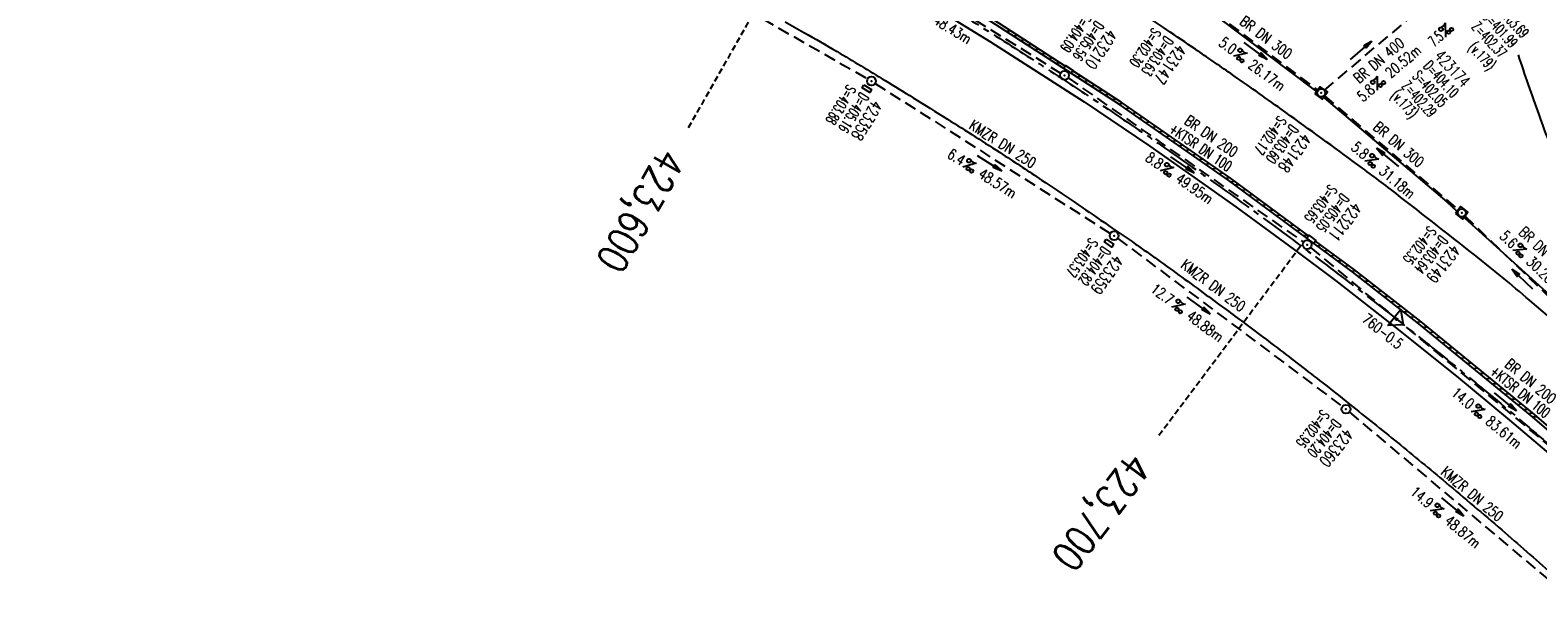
# Model space of a CAD drawing. Extents: x 450316 to 454644, y 428795 to 436505.
# Tile 311 of 324: x 452732 to 452986, y 433817 to 433912. Entities that reach past the tile are written whole.
import ezdxf
from ezdxf.enums import TextEntityAlignment as Align

# ---------------------------------------------------------------- set-up
doc = ezdxf.new("R2010")
doc.units = 0
doc.header["$LTSCALE"] = 2
doc.header["$MEASUREMENT"] = 0
for name, pattern in [('ACHSE', [5.5, 4, -0.5, 0.5, -0.5]), ('GESTRICH-X2', [1.5, 1, -0.5]), ('GESTRICHELT', [0.75, 0.5, -0.25])]:
    doc.linetypes.add(name, pattern=pattern)
doc.layers.get('0').update_dxf_attribs({"linetype": 'CONTINUOUS'})
for name, color, linetype in [('ACHSETOP', 1, 'ACHSE'), ('FBR', 8, 'CONTINUOUS'), ('HEKTOM', 1, 'GESTRICHELT'), ('KANAL', 7, 'GESTRICH-X2'), ('Netzknoten_PKT', 7, 'CONTINUOUS'), ('Netzknoten_PKT-NR', 7, 'CONTINUOUS'), ('Netzknoten_SIGNATUR', 7, 'CONTINUOUS'), ('PFEIL', 7, 'CONTINUOUS'), ('RINNE', 8, 'CONTINUOUS'), ('SCHACHTNR', 6, 'CONTINUOUS'), ('SCHSYMBOL', 7, 'CONTINUOUS'), ('TEXTO', 4, 'CONTINUOUS'), ('TEXTU', 4, 'CONTINUOUS')]:
    doc.layers.add(name, color=color, linetype=linetype)
doc.styles.add('ROMANS', font='romans.shx', dxfattribs={"width": 0.8})

# ---------------------------------------------------------------- blocks, each defined once
blk = doc.blocks.new('GST')
at = {"color": 0}
blk.add_circle((0, 0), 0.75, dxfattribs=at)
blk.add_point((0, 0), dxfattribs=at)
blk = doc.blocks.new('17')
blk.add_lwpolyline([(-0.76, -1.22), (0.75, -1.22), (0.75, -1.8), (-0.76, -1.8)], close=True)
blk.add_blockref('GST', (0, 0))
blk = doc.blocks.new('PROM')
blk.add_line((1.57, 1.82), (0.02, 0.02))
for centre, radius in [((0.32, 1.51), 0.317), ((0.94, 0.29), 0.283), ((1.64, 0.29), 0.283)]:
    blk.add_circle(centre, radius)
blk.add_arc((0.99, 2.68), 1.03, 239.1414, 303.3549)
blk = doc.blocks.new('PFEIL2')
at = {"color": 0}
for p, q in [((0.88, 0), (-2.4, -0.01)), ((0.88, -0.27), (0.88, 0.28)), ((0.88, 0.28), (2.43, 0.01)), ((0.91, 0.27), (0.88, 0.26)), ((0.97, 0.26), (0.88, 0.25)), ((1.02, 0.25), (0.88, 0.23)), ((1.07, 0.24), (0.88, 0.21)), ((1.13, 0.23), (0.88, 0.19)), ((1.18, 0.22), (0.88, 0.17)), ((1.24, 0.21), (0.88, 0.15)), ((1.29, 0.21), (0.88, 0.14)), ((1.34, 0.2), (0.88, 0.12)), ((1.4, 0.19), (0.88, 0.1)), ((1.45, 0.18), (0.88, 0.08)), ((1.51, 0.17), (0.88, 0.06)), ((1.56, 0.16), (0.88, 0.04)), ((1.61, 0.15), (0.88, 0.02)), ((1.67, 0.14), (0.88, 0.01)), ((1.72, 0.13), (0.88, -0.01)), ((1.78, 0.12), (0.88, -0.03)), ((1.83, 0.11), (0.88, -0.05)), ((1.88, 0.1), (0.88, -0.07)), ((1.94, 0.09), (0.88, -0.09)), ((2.05, 0.08), (0.88, -0.12)), ((1.99, 0.08), (0.88, -0.11)), ((2.1, 0.07), (0.88, -0.14)), ((2.15, 0.06), (0.88, -0.16)), ((2.21, 0.05), (0.88, -0.18)), ((2.26, 0.04), (0.88, -0.2)), ((2.32, 0.03), (0.88, -0.22)), ((2.37, 0.02), (0.88, -0.23)), ((2.42, 0.01), (0.88, -0.25)), ((2.43, 0.01), (0.88, -0.27))]:
    blk.add_line(p, q, dxfattribs=at)
blk = doc.blocks.new('10')
blk.add_blockref('GST', (0, 0))
blk = doc.blocks.new('20')
blk.add_lwpolyline([(-0.75, -0.75), (0.75, -0.75), (0.75, 0.75), (-0.75, 0.75)], close=True)
blk.add_circle((0, 0), 0.676)
blk.add_point((0, 0))
blk = doc.blocks.new('PKT')
at = {"color": 0}
blk.add_circle((0, 0), 0.15, dxfattribs=at)
blk.add_point((0, 0), dxfattribs=at)
blk = doc.blocks.new('Station_Netzknoten')
at = {"layer": 'Netzknoten_SIGNATUR'}
for p, q in [((-1.75, 0.5), (1.75, 0.5)), ((0, -1.5), (-1.75, 0.5)), ((0, -1.5), (1.75, 0.5))]:
    blk.add_line(p, q, dxfattribs=at)
blk.add_point((0, 0), dxfattribs=at)

msp = doc.modelspace()

# ---------------------------------------------------------------- linework, layer by layer
at = {"layer": 'ACHSETOP', "flags": 128}
msp.add_lwpolyline([(451271.77, 435019.04, -0.000001), (451272.37, 435018.35, -0.000032), (451272.39, 435018.33), (451288.79, 434999.46, -0.000002), (451296.99, 434990.03, 0.000007), (451305.2, 434980.6, 0.000007), (451313.4, 434971.16, -0.000007), (451321.6, 434961.73, -0.000007), (451329.8, 434952.3, 0.000007), (451338, 434942.87, 0.000007), (451346.21, 434933.43, -0.000007), (451354.41, 434924, -0.000007), (451362.61, 434914.57, 0.000011), (451370.81, 434905.14, 0.000001), (451379.01, 434895.7, 0.000001), (451387.22, 434886.27), (451403.62, 434867.4), (451420.02, 434848.54), (451436.43, 434829.67, -0.000013), (451444.63, 434820.24, 0.000007), (451452.83, 434810.81, 0.000007), (451461.03, 434801.38, -0.000007), (451469.24, 434791.94, -0.000007), (451477.44, 434782.51, 0.000007), (451485.64, 434773.08, 0.000007), (451493.84, 434763.64, -0.000007), (451502.04, 434754.21, -0.000007), (451510.25, 434744.78, 0.000007), (451518.45, 434735.35, 0.000007), (451526.65, 434725.91, -0.000007), (451534.85, 434716.48, -0.000007), (451543.05, 434707.05, 0.000011), (451551.26, 434697.61, 0.000001), (451559.46, 434688.18, 0.000001), (451567.66, 434678.75), (451584.07, 434659.88, -0.000001), (451592.27, 434650.45, -0.000001), (451600.47, 434641.02, -0.000011), (451608.67, 434631.59, 0.000013), (451616.87, 434622.15), (451633.28, 434603.29), (451649.68, 434584.42, -0.000013), (451657.88, 434574.99, 0.000007), (451666.09, 434565.56, 0.000007), (451674.29, 434556.12, -0.000007), (451682.49, 434546.69, -0.000007), (451690.69, 434537.26, 0.000006), (451698.89, 434527.83), (451715.3, 434508.96, -0.000015), (451721.01, 434502.39, 0.000008), (451726.72, 434495.82, 0.000958), (451727.52, 434494.91, 0.000181), (451731.72, 434490.11, 0.003894), (451738.18, 434482.87, 0.00247), (451748.5, 434471.58, 0.003793), (451756.23, 434463.34, 0.003129), (451765.74, 434453.48, 0.00313), (451774.53, 434444.59, 0.003132), (451783.43, 434435.81, 0.003134), (451792.43, 434427.15, 0.003132), (451801.55, 434418.59, 0.003131), (451810.77, 434410.15, 0.00313), (451820.1, 434401.83, 0.003133), (451829.54, 434393.62, 0.003138), (451839.07, 434385.54, 0.003131), (451848.69, 434377.58, 0.003125), (451858.43, 434369.73, 0.003124), (451868.27, 434362, 0.00313), (451878.19, 434354.41, 0.003138), (451888.2, 434346.95, 0.003133), (451898.32, 434339.59, 0.003131), (451908.52, 434332.37, 0.003131), (451918.82, 434325.28, 0.003132), (451929.21, 434318.32, 0.003136), (451939.67, 434311.49, 0.00313), (451950.21, 434304.8, 0.003123), (451960.86, 434298.22, 0.003128), (451971.59, 434291.78, 0.003137), (451982.37, 434285.49, 0.003139), (451993.23, 434279.33, 0.003133), (452004.2, 434273.3, 0.003123), (452015.23, 434267.41, 0.003125), (452026.32, 434261.66, 0.003132), (452037.5, 434256.05, 0.003138), (452048.73, 434250.58, 0.003134), (452060.02, 434245.26, 0.003122), (452071.41, 434240.07, 0.003127), (452083.62, 434234.69, 0.003578), (452094.35, 434230.12, 0.002702), (452108.41, 434224.35, 0.004189), (452117.53, 434220.76, 0.00053), (452126.34, 434217.38, 0.001569), (452129.32, 434216.25, 0.000008), (452135.11, 434214.08, -0.000025), (452140.91, 434211.9), (452164.31, 434203.12, 0.000006), (452176.02, 434198.73, -0.000007), (452187.72, 434194.34), (452211.13, 434185.56), (452234.54, 434176.78, -0.000012), (452246.24, 434172.39, 0.000007), (452257.94, 434168, 0.000002), (452265.75, 434165.08, 0.000001), (452281.35, 434159.22, 0.000005), (452293.05, 434154.83, -0.000007), (452304.76, 434150.44, -0.000019), (452316.46, 434146.05, 0.000015), (452328.17, 434141.66, 0.000002), (452338.1, 434137.94, 0.000001), (452351.57, 434132.88, 0.000004), (452363.28, 434128.49, -0.000006), (452374.98, 434124.1, -0.00002), (452386.68, 434119.71, 0.00002), (452398.39, 434115.32, 0.000006), (452410.09, 434110.93, -0.000004), (452421.8, 434106.54, -0.000001), (452435.27, 434101.49, -0.000002), (452445.2, 434097.76, -0.000015), (452456.91, 434093.37, 0.000019), (452468.61, 434088.98, 0.000007), (452480.31, 434084.59, -0.000006), (452492.02, 434080.2, -0.000002), (452503.72, 434075.81, 0.000002), (452515.42, 434071.42, 0.000006), (452527.13, 434067.03, -0.000007), (452538.83, 434062.64, -0.000019), (452550.54, 434058.25, 0.000015), (452562.24, 434053.86, 0.000002), (452572.17, 434050.13, 0.000001), (452585.65, 434045.08, 0.000004), (452597.35, 434040.69, -0.000006), (452609.05, 434036.3, -0.00002), (452620.76, 434031.91, 0.00002), (452632.46, 434027.52, 0.000006), (452644.17, 434023.13, -0.000004), (452655.87, 434018.74, -0.000001), (452669.35, 434013.68, -0.000002), (452679.28, 434009.96, -0.000015), (452690.98, 434005.57, 0.000014), (452702.68, 434001.18, 0.000011), (452714.39, 433996.79, -0.000001), (452726.09, 433992.4, -0.000007), (452735.03, 433989.04, -0.000005), (452748.18, 433984.11, -0.000156), (452748.22, 433984.1, -0.000005), (452749.5, 433983.61, -0.004183), (452758.69, 433980.07, -0.002721), (452772.75, 433974.43, -0.005081), (452782.77, 433970.22, -0.003908), (452795.7, 433964.52, -0.003912), (452807.05, 433959.3, -0.003907), (452818.33, 433953.9, -0.003903), (452829.52, 433948.33, -0.003904), (452840.62, 433942.58, -0.003907), (452851.63, 433936.66, -0.003909), (452862.54, 433930.57, -0.003906), (452873.35, 433924.31, -0.003899), (452884.08, 433917.88, -0.003907), (452894.71, 433911.27, -0.003917), (452905.21, 433904.52, -0.003914), (452915.61, 433897.6, -0.003904), (452925.91, 433890.51, -0.003895), (452936.11, 433883.25, -0.003902), (452946.17, 433875.85, -0.003909), (452956.12, 433868.3, -0.003904), (452965.96, 433860.58, -0.003908), (452975.67, 433852.7, -0.00391), (452985.26, 433844.69, -0.003909), (452994.72, 433836.52, -0.003908), (453004.05, 433828.2, -0.003902), (453013.25, 433819.74, -0.003901), (453022.32, 433811.14, -0.003907), (453031.26, 433802.39, -0.003913), (453040.05, 433793.51, -0.003909), (453048.99, 433784.19, -0.00418), (453057.22, 433775.34, -0.003621), (453064.8, 433766.92, -0.003001), (453073.81, 433756.65, -0.003775), (453082.93, 433745.95, -0.004894), (453089.82, 433737.59, -0.004962), (453096.58, 433729.04, -0.003805), (453105.2, 433717.74, -0.003005), (453113.36, 433706.73, -0.003643), (453119.97, 433697.57, -0.004174), (453127.23, 433687.17, -0.004295), (453134.1, 433676.95, -0.003507), (453140.02, 433667.85, -0.002688), (453147.59, 433655.9, -0.003695), (453155.36, 433643.25, -0.00538), (453160.55, 433634.47, -0.005332), (453165.53, 433625.6, -0.003667), (453172.54, 433612.58, -0.002679), (453179.1, 433600.02, -0.003501), (453183.99, 433590.35, -0.004313), (453189.2, 433579.67, -0.003909), (453194.74, 433567.79, -0.003909), (453199.85, 433556.38, -0.003909), (453204.78, 433544.89, -0.003903), (453209.81, 433532.66, -0.004384), (453214.1, 433521.7, -0.003423), (453219.66, 433506.82, -0.005955), (453222.69, 433498.22, -0.000145), (453225.57, 433489.74, -0.000252), (453227.22, 433484.85, -0.000085), (453230.06, 433476.42, -0.000405), (453230.66, 433474.65, -0.003646), (453233.57, 433465.74, 0.00217), (453238.42, 433450.76, 0.000006), (453242.33, 433438.88, -0.000007), (453246.23, 433427.01, -0.000012), (453250.13, 433415.13, 0.000009), (453254.03, 433403.26, 0.003001), (453258.01, 433391.4, -0.003002), (453261.98, 433379.55, -0.003008), (453265.82, 433367.65, 0.003009), (453269.65, 433355.76, 0.00001), (453273.55, 433343.88, -0.000019), (453277.45, 433332.01), (453285.26, 433308.26, 0.000005), (453289.16, 433296.38, -0.000004), (453293.06, 433284.51, -0.000001), (453297.41, 433271.27, -0.000001), (453300.87, 433260.76, -0.00001), (453304.77, 433248.88, 0.000008), (453308.67, 433237.01, 0.000011), (453312.58, 433225.13, -0.000004), (453316.48, 433213.26, -0.000007), (453317.96, 433208.76, -0.000002), (453324.28, 433189.51, -0.00006), (453324.75, 433188.09, 0.000004), (453325.21, 433186.68, 0.001409), (453327.81, 433178.86, 0.000842), (453332.21, 433165.79, 0.002106), (453335.59, 433155.93, 0.001506), (453340.42, 433142.18, 0.001603), (453344.59, 433130.55, 0.001566), (453348.93, 433118.67, 0.00157), (453353.28, 433106.99, 0.001563), (453357.73, 433095.28, 0.001555), (453362.24, 433083.61, 0.001558), (453366.82, 433071.99, 0.001562), (453371.48, 433060.39, 0.001561), (453376.21, 433048.82, 0.001565), (453381.01, 433037.27, 0.001565), (453385.88, 433025.76, 0.001563), (453390.82, 433014.29, 0.001561), (453395.84, 433002.83, 0.001559), (453400.93, 432991.41, 0.00156), (453406.08, 432980.03, 0.001563), (453411.31, 432968.67, 0.001565), (453416.61, 432957.35, 0.001562), (453421.98, 432946.08, 0.001558), (453427.42, 432934.81, 0.001559), (453432.94, 432923.58, 0.001564), (453438.52, 432912.41, 0.001566), (453444.16, 432901.27, 0.001564), (453449.89, 432890.15, 0.001558), (453455.36, 432879.68, 0.001394), (453461.54, 432868.03, 0.001724), (453468.57, 432854.96, 0.002516), (453473.46, 432846.05, 0.001346), (453478.16, 432837.66, 0.000835), (453485.79, 432824.15, 0.000825), (453493.39, 432810.79, 0.001335), (453498.13, 432802.56, 0.002522), (453503.26, 432793.8, 0.001723), (453510.87, 432781.05, 0.001395), (453517.7, 432769.77, 0.001557), (453523.88, 432759.7, 0.001564), (453531.45, 432747.52, 0.002105), (453537.15, 432738.52, 0.001027), (453545.2, 432725.95, 0.001523), (453550.68, 432717.5, 0.000001), (453550.84, 432717.26, 0.000124), (453550.84, 432717.26, 0.000024), (453557.6, 432706.91, -0.000007), (453564.35, 432696.57, -0.000001), (453571.19, 432686.1, 0.000005), (453578.03, 432675.64, 0.000012), (453584.86, 432665.17, -0.000012), (453591.7, 432654.7, -0.000004), (453598.53, 432644.24, 0.000004), (453605.37, 432633.77, 0.000001), (453612.2, 432623.31, -0.000001), (453619.04, 432612.84, -0.000004), (453625.87, 432602.38, 0.000003), (453632.71, 432591.91), (453646.38, 432570.98, -0.000014), (453650.94, 432564, -0.000007), (453660.05, 432550.05, -0.002465), (453666.82, 432539.57, 0.002471), (453673.57, 432529.12, 0.002497), (453680.47, 432518.67, -0.002488), (453687.39, 432508.18, -0.000003), (453694.22, 432497.72, 0.000006), (453701.06, 432487.25), (453714.73, 432466.32, -0.000006), (453721.57, 432455.86, 0.000006), (453728.4, 432445.39, 0.000183), (453728.47, 432445.28, -0.000027), (453728.97, 432444.52, -0.003905), (453733.99, 432436.71, -0.002472), (453741.77, 432424.27, -0.005163), (453747.3, 432415.1, -0.003867), (453754.47, 432402.74, -0.003958), (453760.53, 432391.89, -0.003913), (453766.49, 432380.82, -0.003903), (453772.25, 432369.72, -0.003904), (453777.83, 432358.53, -0.003901), (453783.48, 432346.73, -0.004288), (453788.46, 432335.91, -0.003523), (453794.25, 432322.76, -0.004762), (453798.38, 432312.96, -0.001651), (453802.11, 432303.78, -0.002689), (453804.34, 432298.12, -0.001542), (453805.53, 432295.04, -0.000893), (453807.56, 432289.71, -0.005639), (453811.07, 432280.12, -0.003891), (453815.88, 432266.14, -0.00573), (453819.49, 432254.95, -0.005082), (453823.29, 432242.26, -0.004537), (453827.3, 432227.85, -0.006762), (453829.77, 432218.12, -0.001828), (453832.34, 432207.23, -0.002855), (453833.92, 432200.25, -0.000688), (453834.59, 432197.18, -0.000614), (453835.33, 432193.75, -0.005087), (453837.35, 432183.82, -0.003463), (453840.08, 432169.2, -0.004355), (453841.88, 432158.58, -0.003298), (453844.05, 432144.52, -0.003873), (453845.96, 432130.87, -0.004703), (453847.34, 432119.6, -0.004431), (453848.68, 432106.66, -0.004859), (453849.68, 432094.85, -0.001971), (453850.76, 432079.75, -0.003754), (453851.23, 432071.81, -0.000235), (453851.27, 432071.06, -0.000154), (453851.33, 432069.9, -0.005004), (453851.76, 432059.36, -0.003657), (453852.1, 432044.92, -0.006284), (453852.13, 432034.65, -0.00442), (453851.87, 432020.06, -0.004496), (453851.36, 432005.74, -0.005961), (453850.74, 431994.95, -0.004032), (453849.63, 431980.54, -0.005521), (453848.62, 431970.04, -0.000545), (453848.17, 431965.89, -0.00099), (453847.92, 431963.6, -0.002817), (453847.08, 431956.57, -0.001743), (453845.62, 431945.22, -0.004295), (453844.13, 431934.59, -0.003233), (453841.93, 431920.5, -0.003719), (453839.9, 431908.59, -0.003474), (453837.54, 431895.88, -0.003471), (453834.93, 431882.78, -0.003984), (453832.48, 431871.4, -0.002961), (453829.25, 431857.36, -0.00403), (453826.74, 431847.07, -0.001132), (453824.96, 431840.11, -0.001603), (453823.67, 431835.21, -0.002375), (453822.37, 431830.36, -0.001541), (453820.3, 431822.92, -0.005811), (453817.74, 431814.24, -0.003321), (453813, 431799.15, -0.004369), (453808.95, 431786.93, -0.004589), (453804.89, 431775.36, -0.004977), (453800.13, 431762.59, -0.00596), (453795.93, 431752.02, -0.002426), (453790.61, 431739.3, -0.004094), (453787.37, 431731.79, -0.000338), (453786.71, 431730.31, -0.000388), (453786.14, 431729.02, -0.004625), (453782.63, 431721.36, -0.002368), (453775.59, 431706.51, -0.004069), (453770.2, 431695.52, -0.003863), (453764.34, 431684.03, -0.004659), (453758.24, 431672.55, -0.005048), (453752.4, 431662.07, -0.002758), (453744.86, 431649, -0.004203), (453739.78, 431640.49, -0.000453), (453738.55, 431638.46, -0.00049), (453737.41, 431636.59, -0.004121), (453733.36, 431630.11, -0.00246), (453726.45, 431619.35, -0.006277), (453720.59, 431610.57, -0.004581), (453712.3, 431598.73, -0.005038), (453704.6, 431588.16, -0.005528), (453697.38, 431578.67, -0.004083), (453688.22, 431567.1, -0.005886), (453681.7, 431559.21, -0.001219), (453676.74, 431553.36, -0.002238), (453674.01, 431550.2, -0.001962), (453670.56, 431546.26, -0.001297), (453665.3, 431540.34, -0.004313), (453658.17, 431532.48, -0.003182), (453648.34, 431521.97, -0.004167), (453639.22, 431512.51, -0.00462), (453630.85, 431504.12, -0.002727), (453619.91, 431493.48, -0.004271), (453612.84, 431486.78, -0.000068), (453609.88, 431484.03, -0.000648), (453609.57, 431483.75, -0.000003), (453600.64, 431475.49, -0.000005), (453594.49, 431469.8), (453576.13, 431452.83), (453557.78, 431435.85), (453539.42, 431418.88), (453521.07, 431401.91, 0.000001), (453511.89, 431393.42, 0.000001), (453502.71, 431384.94, 0.000013), (453493.53, 431376.45, -0.000013), (453484.35, 431367.96, 0), (453475.18, 431359.48, 0), (453466, 431350.99), (453447.64, 431334.02, 0.000001), (453438.46, 431325.53, 0.000001), (453429.29, 431317.04, 0.000013), (453420.11, 431308.56, -0.000007), (453410.93, 431300.07, -0.000004), (453403.53, 431293.23, -0.000002), (453392.58, 431283.1, -0.00001), (453383.4, 431274.61, 0.000015), (453374.22, 431266.13, 0.000014), (453365.04, 431257.64, -0.000013), (453355.86, 431249.15, 0), (453343.63, 431237.84, -0.000001), (453337.51, 431232.18), (453319.15, 431215.21, 0.000001), (453309.98, 431206.72, 0.000001), (453300.8, 431198.24, 0.000013), (453291.62, 431189.75, -0.000013), (453282.44, 431181.26, -0.000001), (453273.27, 431172.78, -0.000001), (453264.09, 431164.29), (453245.73, 431147.32), (453227.38, 431130.34), (453209.02, 431113.37, 0.000014), (453199.84, 431104.89, -0.000009), (453190.66, 431096.4, -0.000019), (453181.49, 431087.91, 0.000019), (453172.31, 431079.43, 0.000009), (453163.13, 431070.94, -0.000008), (453153.95, 431062.45), (453135.6, 431045.48, 0.000009), (453134.86, 431044.8, 0.000002), (453130.42, 431040.69, 0.002804), (453126.11, 431036.66, 0.001372), (453117.38, 431028.36, 0.005333), (453110.16, 431021.31, 0.003613), (453099.69, 431010.7, 0.004216), (453091.36, 431002.01, 0.003913), (453082.55, 430992.5, 0.00391), (453074.2, 430983.2, 0.003911), (453066, 430973.77, 0.003912), (453057.94, 430964.21, 0.003915), (453050.03, 430954.53, 0.00391), (453042.29, 430944.73, 0.003905), (453034.68, 430934.8, 0.003908), (453027.23, 430924.75, 0.003912), (453019.95, 430914.6, 0.003918), (453012.83, 430904.33, 0.003918), (453005.87, 430893.95, 0.003907), (452999.07, 430883.47, 0.0039), (452992.43, 430872.86, 0.003908), (452985.95, 430862.15, 0.00392), (452979.66, 430851.37, 0.00392), (452973.54, 430840.5, 0.003904), (452967.57, 430829.49, 0.003903), (452961.77, 430818.39, 0.003916), (452956.17, 430807.24, 0.00392), (452950.74, 430796, 0.00391), (452945.47, 430784.65, 0.003904), (452940.39, 430773.22, 0.00391), (452935.48, 430761.73, 0.003913), (452930.76, 430750.17, 0.003909), (452926.22, 430738.51, 0.003913), (452921.86, 430726.79, 0.003918), (452917.69, 430715.02, 0.003913), (452913.7, 430703.18, 0.003909), (452909.89, 430691.26, 0.003904), (452906.27, 430679.29, 0.003908), (452902.84, 430667.28, 0.003914), (452899.6, 430655.21, 0.003911), (452896.55, 430643.09, 0.003914), (452893.69, 430630.91, 0.003917), (452891.02, 430618.71, 0.003911), (452890.73, 430617.31, 0.000237), (452886.25, 430594.17, 0.007575), (452884.76, 430585.79, 0.003906), (452882.25, 430569.49)], format="xyb", dxfattribs=at)
at = {"layer": 'FBR', "flags": 128}
for points in [[(453029.02, 433807.15), (453011.2, 433824.1), (452993.07, 433840.27), (452984.93, 433847.26), (452966.07, 433862.69), (452954.91, 433871.4), (452934.02, 433886.88), (452915.54, 433899.73), (452892.87, 433914.38), (452872.4, 433926.77), (452850.49, 433939), (452828.38, 433950.54), (452805.57, 433961.74), (452779.03, 433973.59), (452757.43, 433982.38), (452734.58, 433991.04), (452678.96, 434011.88)], [(452707.31, 433998.16), (452732.07, 433988.87), (452754.83, 433980.29), (452775.24, 433972.02), (452795.64, 433963.12), (452810.64, 433956.06), (452824.14, 433949.4), (452837.27, 433942.73), (452847.44, 433937.37), (452859.76, 433930.6), (452869.69, 433924.91), (452881.88, 433917.69), (452893.81, 433910.32), (452909.6, 433900.16), (452920.68, 433892.68), (452928.66, 433887.08), (452935.16, 433882.43), (452945.08, 433875.16), (452952, 433869.98), (452962.08, 433862.1), (452972.4, 433853.85), (452981.37, 433846.42), (452990.18, 433838.93)]]:
    msp.add_lwpolyline(points, dxfattribs=at)
at = {"layer": 'FBR'}
for points in [[(453021.49, 433834.86, 0.002454), (452984.76, 433866.66, 0.009872), (452975.44, 433874.33, 0.002829), (452961.27, 433885.42, 0.006503), (452955.01, 433890.12, 0.00253), (452942.84, 433898.93, 0.00365), (452934.33, 433904.94, 0.001364), (452928.37, 433909.05, 0.001685), (452923.52, 433912.36, 0.004865), (452915.15, 433917.9, 0.003234), (452902.43, 433926.03, 0.004317), (452891.8, 433932.61, 0.004079), (452880.44, 433939.37, 0.004461), (452868.51, 433946.2, 0.004468), (452856.48, 433952.81, 0.003266), (452845.6, 433958.56, 0.003319), (452834.82, 433964.09, 0.003702), (452828.14, 433967.4, 0.00141), (452810.49, 433975.9, 0.01059), (452802.63, 433979.46, -0.006999), (452790.7, 433984.76, -0.01658), (452782.13, 433988.18, -0.011603)], [(452982.81, 433908.14, 0.007677), (452986.29, 433898.02, 0.009631), (452990.16, 433887.89, 0.032883), (452994.21, 433879.52, 0.024202), (453000.97, 433868.85, 0.016564), (453003.35, 433865.68, 0.003922), (453013.96, 433852.75, 0.026834), (453019.83, 433846.43, 0.016167), (453030.44, 433836.81, -0.016167)]]:
    msp.add_lwpolyline(points, format="xyb", dxfattribs=at)
at = {"layer": 'FBR', "flags": 128}
msp.add_lwpolyline([(452859.16, 433913.7, -0.000784), (452862.31, 433911.91, -0.004078), (452867.89, 433908.66, -0.002785), (452876, 433903.78, -0.002129), (452880.74, 433900.87, -0.001733), (452886.53, 433897.25, -0.003048), (452895.87, 433891.29, -0.004308), (452902.42, 433886.97, -0.001346), (452907.91, 433883.26, -0.001445), (452913.01, 433879.77, -0.000764), (452918.33, 433876.1, -0.002227), (452920.14, 433874.83, -0.00218), (452921.96, 433873.53, -0.000954), (452926.09, 433870.55, -0.001609), (452930.2, 433867.55, -0.001107), (452936.15, 433863.16, -0.003254), (452941.73, 433858.97, -0.002375), (452949.3, 433853.13, -0.00331), (452954.39, 433849.12, -0.002074), (452962.45, 433842.64, -0.003904), (452970.61, 433835.9, -0.003333), (452980.05, 433827.88, -0.004504), (452988.48, 433820.48, -0.003724)], format="xyb", dxfattribs=at)
at = {"layer": 'FBR'}
for points in [[(452929.2, 433916.49), (452932.45, 433914.26), (452948.64, 433902.03)], [(452950.08, 433900.83), (452970.77, 433883.3), (452972.45, 433881.78)], [(452973.76, 433880.59), (452990.55, 433865.41)]]:
    msp.add_lwpolyline(points, dxfattribs=at)
at = {"layer": 'HEKTOM'}
for p, q in [((452862.53, 433930.56), (452842.78, 433895.78)), ((452946.16, 433875.84), (452922.22, 433843.81))]:
    msp.add_line(p, q, dxfattribs=at)
at = {"layer": 'KANAL'}
for p, q in [((452865.78, 433929.84), (452905.62, 433905.03)), ((452831.94, 433927.59), (452873.03, 433904.06)), ((452929.28, 433916.97), (452949, 433902.12)), ((452950.16, 433902.16), (452964.69, 433914.47)), ((452906.88, 433904.22), (452946.62, 433876.47)), ((452874.31, 433903.28), (452914, 433877.97)), ((452950.16, 433901.19), (452972.75, 433881.91)), ((452973.84, 433880.91), (452994.53, 433861)), ((452915.25, 433877.12), (452953.19, 433848.72)), ((452947.81, 433875.56), (453010.94, 433823.03)), ((452954.34, 433847.78), (452990.56, 433817.25))]:
    msp.add_line(p, q, dxfattribs=at)
at = {"layer": 'RINNE'}
for p, q in [((452896.45, 433912.06), (452897.14, 433912.21)), ((452897.64, 433911.3), (452898.33, 433911.44)), ((452898.83, 433910.53), (452899.52, 433910.68)), ((452900.02, 433909.76), (452900.71, 433909.91)), ((452901.2, 433908.99), (452901.9, 433909.14)), ((452902.39, 433908.23), (452903.08, 433908.37)), ((452903.58, 433907.46), (452904.27, 433907.61)), ((452904.77, 433906.69), (452905.46, 433906.84)), ((452905.96, 433905.92), (452906.26, 433905.99)), ((452907.57, 433905.25), (452907.83, 433905.3)), ((452908.33, 433904.39), (452909.02, 433904.54)), ((452909.52, 433903.62), (452910.21, 433903.77)), ((452910.71, 433902.85), (452911.4, 433903)), ((452911.89, 433902.08), (452912.59, 433902.23)), ((452913.08, 433901.32), (452913.77, 433901.46)), ((452914.27, 433900.55), (452914.96, 433900.7)), ((452915.46, 433899.78), (452916.13, 433899.93)), ((452916.59, 433899), (452917.25, 433899.14)), ((452917.71, 433898.22), (452918.38, 433898.36)), ((452918.83, 433897.44), (452919.5, 433897.58)), ((452919.96, 433896.66), (452920.63, 433896.8)), ((452921.08, 433895.87), (452921.75, 433896.02)), ((452922.2, 433895.09), (452922.87, 433895.24)), ((452923.33, 433894.31), (452924, 433894.46)), ((452924.45, 433893.53), (452925.12, 433893.67)), ((452925.58, 433892.75), (452926.25, 433892.89)), ((452926.7, 433891.97), (452927.37, 433892.11)), ((452927.82, 433891.19), (452928.49, 433891.33)), ((452928.95, 433890.41), (452929.62, 433890.55)), ((452930.07, 433889.62), (452930.74, 433889.77)), ((452931.2, 433888.84), (452931.86, 433888.99)), ((452932.32, 433888.06), (452932.99, 433888.2)), ((452933.44, 433887.28), (452934.11, 433887.42)), ((452934.27, 433886.69), (452934.99, 433886.79)), ((452935.02, 433886.14), (452935.74, 433886.23)), ((452936.18, 433885.28), (452936.89, 433885.37)), ((452937.33, 433884.42), (452938.05, 433884.52)), ((452938.49, 433883.57), (452939.2, 433883.66)), ((452939.65, 433882.71), (452940.36, 433882.81)), ((452940.8, 433881.86), (452941.51, 433881.95)), ((452941.96, 433881), (452942.67, 433881.09)), ((452943.11, 433880.14), (452943.82, 433880.24)), ((452944.27, 433879.29), (452944.98, 433879.38)), ((452945.42, 433878.43), (452946.14, 433878.53)), ((452946.58, 433877.58), (452947.29, 433877.67)), ((452948.89, 433875.86), (452949.6, 433875.96)), ((452950.04, 433875.01), (452950.76, 433875.1)), ((452951.2, 433874.15), (452951.91, 433874.25)), ((452952.36, 433873.3), (452953.07, 433873.39)), ((452953.51, 433872.44), (452954.22, 433872.54)), ((452954.67, 433871.59), (452955.37, 433871.68)), ((452955.78, 433870.72), (452956.48, 433870.82)), ((452956.89, 433869.86), (452957.58, 433869.95)), ((452957.99, 433869), (452958.68, 433869.09)), ((452959.09, 433868.14), (452959.79, 433868.23)), ((452960.2, 433867.27), (452960.89, 433867.37)), ((452961.3, 433866.41), (452962, 433866.5)), ((452962.41, 433865.55), (452963.1, 433865.64)), ((452963.51, 433864.69), (452964.2, 433864.78)), ((452964.61, 433863.82), (452965.31, 433863.91)), ((452965.72, 433862.96), (452966.41, 433863.05)), ((452966.79, 433862.09), (452967.47, 433862.18)), ((452967.85, 433861.23), (452968.53, 433861.32)), ((452968.92, 433860.36), (452969.6, 433860.45)), ((452969.98, 433859.49), (452970.66, 433859.58)), ((452971.04, 433858.62), (452971.72, 433858.71)), ((452972.1, 433857.75), (452972.78, 433857.84)), ((452973.16, 433856.88), (452973.84, 433856.97)), ((452974.23, 433856.02), (452974.91, 433856.11)), ((452975.29, 433855.15), (452975.97, 433855.24)), ((452976.35, 433854.28), (452977.03, 433854.37)), ((452977.41, 433853.41), (452978.09, 433853.5)), ((452978.47, 433852.54), (452979.15, 433852.63)), ((452979.54, 433851.67), (452980.21, 433851.76)), ((452980.6, 433850.81), (452981.28, 433850.9)), ((452981.66, 433849.94), (452982.34, 433850.03)), ((452982.72, 433849.07), (452983.4, 433849.16)), ((452983.78, 433848.2), (452984.46, 433848.29)), ((452984.58, 433847.55), (452985.25, 433847.64)), ((452985.27, 433846.97), (452985.99, 433847.02))]:
    msp.add_line(p, q, dxfattribs=at)
for points in [[(452906.41, 433906.22), (452893.13, 433914.8), (452872.65, 433927.21), (452866.32, 433930.74)], [(452947.43, 433877.57), (452934.31, 433887.28), (452915.82, 433900.14), (452907.67, 433905.41)], [(453011.92, 433824.11), (453011.54, 433824.47), (452993.4, 433840.64), (452985.25, 433847.65), (452966.38, 433863.08), (452955.21, 433871.8), (452948.64, 433876.67)]]:
    msp.add_lwpolyline(points, dxfattribs=at)
at = {"layer": 'SCHSYMBOL'}
for points in [[(452907.4, 433904.99), (452906.14, 433905.81), (452906.46, 433906.3), (452907.72, 433905.47)], [(452948.35, 433876.26), (452947.14, 433877.17), (452947.49, 433877.63), (452948.69, 433876.73)]]:
    msp.add_lwpolyline(points, close=True, dxfattribs=at)

# ---------------------------------------------------------------- block references
at = {"layer": 'Netzknoten_PKT'}
msp.add_blockref('PKT', (452962.31, 433863.47), dxfattribs=at)
at = {"layer": 'Netzknoten_SIGNATUR', "rotation": 51.59591469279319}
msp.add_blockref('Station_Netzknoten', (452962.31, 433863.47), dxfattribs=at)
at = {"layer": 'PFEIL'}
for p, rotation in [((452938.54, 433908.76), 323.0036), ((452956.31, 433908.87), 40.2549), ((452893.63, 433889.78), 327.4678), ((452926.18, 433889.53), 325.0771), ((452960.8, 433890.79), 139.5053), ((452983.5, 433870.24), 136.1228), ((452928.91, 433865.77), 323.1789), ((452980.69, 433849.51), 320.2316), ((452971.81, 433831.75), 319.8609)]:
    msp.add_blockref('PFEIL2', p, dxfattribs=dict(at, rotation=rotation))
at = {"layer": 'SCHSYMBOL'}
for name, p, rotation in [('17', (452873.7, 433903.68), 328.7024000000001), ('GST', (452906.28, 433904.65), 146.7456999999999), ('20', (452949.59, 433901.68), 324.1089), ('20', (452973.31, 433881.43), 321.939), ('17', (452914.65, 433877.56), 325.1464), ('GST', (452947.23, 433876.05), 143.1707), ('10', (452953.77, 433848.27), 321.5685000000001)]:
    msp.add_blockref(name, p, dxfattribs=dict(at, rotation=rotation))
at = {"layer": 'TEXTU'}
for p, rotation in [((452970.57, 433911.09), 41.6513), ((452934.74, 433907.86), 323.0036), ((452959.04, 433902.13), 40.2549), ((452956.95, 433890.14), 319.5053000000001), ((452889.07, 433889.13), 327.4678), ((452922.41, 433888.5), 325.0771), ((452981.92, 433875.07), 316.1228), ((452924.31, 433865.47), 323.1789), ((452974.89, 433847.83), 320.2316), ((452967.97, 433831.07), 319.8609)]:
    msp.add_blockref('PROM', p, dxfattribs=dict(at, rotation=rotation))

# ---------------------------------------------------------------- texts
at = {"layer": 'HEKTOM', "style": 'ROMANS', "width": 0.8}
for s, rotation, p in [('423,600', 240.3853, (452838.12, 433892.69)), ('423,700', 233.2233, (452917.22, 433841.31))]:
    msp.add_text(s, height=5, rotation=rotation, dxfattribs=at).set_placement(p)
at = {"layer": 'Netzknoten_PKT-NR', "style": 'ROMANS', "width": 0.75}
msp.add_text('760-0.5', height=1.8, rotation=321.6488, dxfattribs=at).set_placement((452962.51, 433858.27), align=Align.RIGHT)
at = {"layer": 'SCHACHTNR', "style": 'ROMANS'}
for s, height, rotation, width, p in [('D=403.69', 1.8, 312.8625, 0.6, (452978.53, 433916.1)), ('S=404.09', 1.8, 236.7457, 0.6, (452909.44, 433915.33)), ('S=401.99', 1.8, 312.8625, 0.6, (452976.68, 433914.42)), ('D=405.56', 1.8, 236.7457, 0.6, (452911.53, 433913.98)), ('423210', 2, 236.7457, 0.7, (452913.6, 433912.61)), ('S=402.30', 1.8, 235.9294, 0.6, (452921.19, 433912.82)), ('Z=402.37', 1.8, 312.8625, 0.6, (452974.85, 433912.7)), ('D=403.63', 1.8, 235.9294, 0.6, (452923.25, 433911.41)), ('423147', 2, 235.9294, 0.7, (452925.31, 433910.04)), ('(v.179)', 1.8, 312.8625, 0.6, (452974.29, 433909.21)), ('D=404.10', 1.8, 312.4081, 0.6, (452966.73, 433906.09)), ('423174', 2, 312.4081, 0.7, (452968.57, 433907.79)), ('Z=402.29', 1.8, 312.4081, 0.6, (452963.02, 433902.72)), ('S=402.05', 1.8, 312.4081, 0.6, (452964.87, 433904.42)), ('S=403.88', 1.8, 238.7024, 0.6, (452869.66, 433903.22)), ('D=405.16', 1.8, 238.7024, 0.6, (452871.81, 433901.91)), ('(v.173)', 1.8, 312.4081, 0.6, (452961.21, 433901.15)), ('423358', 2, 238.7024, 0.7, (452873.94, 433900.62)), ('S=402.17', 1.8, 234.1089, 0.6, (452942.41, 433897.97)), ('D=403.60', 1.8, 234.1089, 0.6, (452944.41, 433896.51)), ('423148', 2, 234.1089, 0.7, (452946.44, 433895.04)), ('S=403.65', 1.8, 233.1707, 0.6, (452950.99, 433886.36)), ('D=405.05', 1.8, 233.1707, 0.6, (452952.99, 433884.86)), ('423211', 2, 233.1707, 0.7, (452954.99, 433883.36)), ('S=402.35', 1.8, 231.939, 0.6, (452967.75, 433879.33)), ('S=403.57', 1.8, 235.1464, 0.6, (452910.59, 433877.34)), ('D=403.64', 1.8, 231.939, 0.6, (452969.68, 433877.77)), ('423149', 2, 231.939, 0.7, (452971.65, 433876.24)), ('D=404.82', 1.8, 235.1464, 0.6, (452912.66, 433875.91)), ('423359', 2, 235.1464, 0.7, (452914.69, 433874.47)), ('S=402.95', 1.8, 231.5685, 0.6, (452949.72, 433848.31)), ('D=404.20', 1.8, 231.5685, 0.6, (452951.66, 433846.75)), ('423360', 2, 231.5685, 0.7, (452953.62, 433845.19))]:
    msp.add_text(s, height=height, rotation=rotation, dxfattribs=dict(at, width=width)).set_placement(p)
at = {"layer": 'TEXTO', "style": 'ROMANS'}
for s, rotation, width, p in [('BR DN 300', 323.0036, 0.75, (452939.75, 433910.34)), ('BR DN 400', 40.2549, 0.75, (452959.9, 433906.48)), ('KMZR DN 250', 327.4678, 0.75, (452895.37, 433892.32)), ('BR DN 200', 325.0771, 0.75, (452930.54, 433893.64)), ('BR DN 300', 319.5053, 0.75, (452962.09, 433892.31)), ('+KTSR DN 100', 325.6028, 0.66, (452928.73, 433891.74)), ('BR DN 300', 316.1228, 0.75, (452986.46, 433874.43)), ('KMZR DN 250', 323.1789, 0.75, (452930.85, 433868.45)), ('BR DN 200', 320.2316, 0.75, (452984.36, 433852.3)), ('+KTSR DN 100', 320.7143, 0.66, (452982.6, 433850.5)), ('KMZR DN 250', 319.8609, 0.75, (452974.5, 433833.28))]:
    msp.add_text(s, height=1.8, rotation=rotation, dxfattribs=dict(at, width=width)).set_placement(p, align=Align.CENTER)
at = {"layer": 'TEXTU', "style": 'ROMANS'}
for s, rotation, width, p in [('48.43m', 328.1116, 0.75, (452883.97, 433913.51)), ('7.5', 41.6513, 0.6, (452968.65, 433909.38)), ('5.0', 323.0036, 0.75, (452932.16, 433909.81)), ('20.52m', 40.2549, 0.75, (452961.34, 433904.09)), ('26.17m', 323.0036, 0.75, (452937.12, 433906.06)), ('5.8', 40.2549, 0.75, (452956.59, 433900.06)), ('6.4', 327.4678, 0.75, (452886.34, 433890.88)), ('8.8', 325.0771, 0.75, (452919.78, 433890.34)), ('5.8', 319.5053, 0.75, (452954.5, 433892.22)), ('48.57m', 327.4678, 0.75, (452891.59, 433887.53)), ('31.18m', 319.5053, 0.75, (452959.22, 433888.19)), ('49.95m', 325.0771, 0.75, (452924.87, 433886.78)), ('5.6', 316.1228, 0.75, (452979.58, 433877.29)), ('30.20m', 316.1228, 0.75, (452984.08, 433872.98)), ('12.7', 323.1789, 0.75, (452920.64, 433868.22)), ('48.88m', 323.1789, 0.75, (452926.7, 433863.66)), ('14.0', 320.2316, 0.75, (452971.38, 433850.75)), ('83.61m', 320.2316, 0.75, (452977.19, 433845.91)), ('14.9', 319.8609, 0.75, (452964.47, 433834.03)), ('48.87m', 319.8609, 0.75, (452970.25, 433829.12))]:
    msp.add_text(s, height=1.8, rotation=rotation, dxfattribs=dict(at, width=width)).set_placement(p)

doc.saveas('drawing.dxf')
